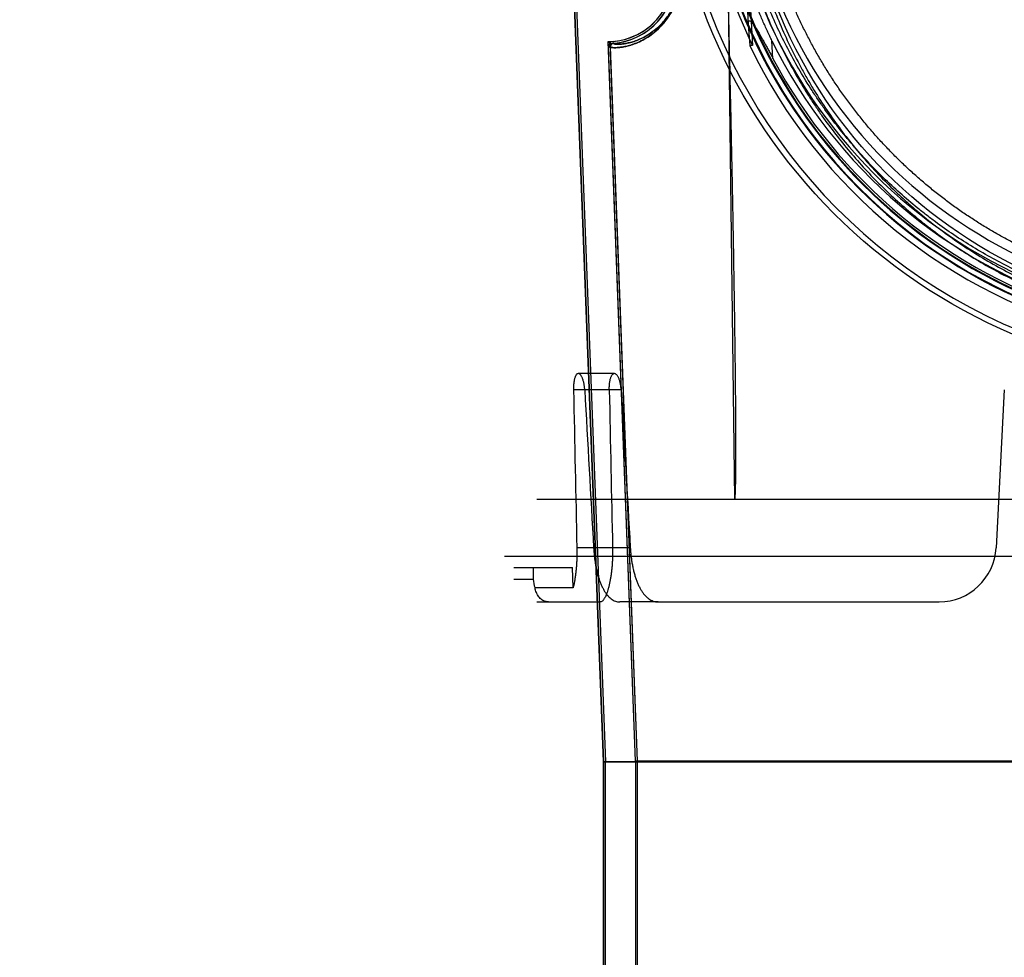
# Model space of a CAD drawing. Header units: millimetres. Extents: x 0 to 297, y 0 to 210.
# Tile 368 of 446: x 239.09 to 239.867, y 159.809 to 160.549. Entities that reach past the tile are written whole.
import ezdxf

# ---------------------------------------------------------------- set-up
doc = ezdxf.new("R2010")
doc.units = ezdxf.units.MM
doc.header["$LTSCALE"] = 16.335
doc.layers.get('0').update_dxf_attribs({"linetype": 'CONTINUOUS'})
for name, color, linetype in [('AXES_REF', 7, 'CONTINUOUS'), ('INTFCLR_1', 7, 'CONTINUOUS'), ('INTFCLR_144815', 7, 'CONTINUOUS'), ('INTFCLR_72935', 7, 'CONTINUOUS')]:
    doc.layers.add(name, color=color, linetype=linetype)

msp = doc.modelspace()

# ---------------------------------------------------------------- linework, layer by layer
at = {"color": 7, "linetype": 'Continuous'}
for radius in [8.72625, 8.7255, 8.66962]:
    msp.add_circle((241.41503, 154.41059), radius, dxfattribs=at)
msp.add_arc((241.41503, 154.41059), 8.64, 278.277129, 261.722871, dxfattribs=at)
at = {"layer": 'AXES_REF', "color": 9, "linetype": 'Continuous'}
msp.add_arc((241.41503, 154.41059), 7.96006, 94.411812, 85.588188, dxfattribs=at)
at = {"layer": 'INTFCLR_1', "color": 6, "linetype": 'Continuous'}
for p, q in [((239.50368, 161.18616), (239.55039, 159.96358)), ((239.50526, 161.18624), (239.55197, 159.96361)), ((239.5758, 159.96406), (239.55429, 160.52697)), ((239.57739, 159.96409), (239.55588, 160.52703)), ((239.55039, 159.96359), (239.55197, 159.96359)), ((239.55039, 157.56058), (239.55039, 159.96358)), ((240.54318, 159.96358), (239.55039, 159.96358)), ((239.55197, 157.56058), (239.55197, 159.96359)), ((239.5758, 159.96408), (239.5758, 159.45274)), ((239.57739, 159.96408), (239.5758, 159.96408)), ((239.57739, 159.45274), (239.57739, 159.96409)), ((240.51618, 159.96409), (239.57739, 159.96409))]:
    msp.add_line(p, q, dxfattribs=at)
at = {"layer": 'INTFCLR_1', "color": 9, "linetype": 'Continuous'}
for p, q in [((239.55834, 160.52983), (239.5582, 160.53141)), ((239.55429, 160.52697), (239.55588, 160.52703))]:
    msp.add_line(p, q, dxfattribs=at)
msp.add_circle((240.04678, 160.70159), 0.387, dxfattribs=at)
at = {"layer": 'INTFCLR_1', "color": 6, "linetype": 'Continuous'}
for centre, radius, start, end in [((239.55369, 160.58316), 0.05195, 274.98025, 2.18797), ((239.55369, 160.58316), 0.05353, 274.98025, 2.18797), ((239.55858, 160.52714), 0.00429, 94.98292, 182.192), ((239.55858, 160.52714), 0.0027, 94.9837, 182.192)]:
    msp.add_arc(centre, radius, start, end, dxfattribs=at)
at = {"layer": 'INTFCLR_1', "color": 9, "linetype": 'Continuous'}
for points, knots in [([(240.21472, 161.05916), (240.21182, 161.06057), (240.20597, 161.06333), (240.19408, 161.06857), (240.17282, 161.077), (240.14771, 161.08479), (240.12519, 161.08992), (240.11372, 161.09206), (240.1071, 161.09316), (240.09051, 161.09569), (240.0621, 161.09833), (240.02854, 161.09791), (240.00683, 161.09592), (239.99682, 161.09467), (239.99014, 161.09374), (239.97208, 161.09088), (239.94311, 161.08432), (239.91506, 161.07487), (239.89847, 161.06807), (239.8925, 161.0655), (239.88367, 161.06155), (239.86509, 161.05253), (239.83786, 161.03674), (239.8125, 161.01855), (239.79704, 161.00569), (239.7901, 160.99957), (239.78553, 160.99544), (239.77329, 160.98397), (239.75448, 160.96417), (239.73199, 160.93563), (239.71549, 160.91021), (239.70514, 160.89158), (239.69954, 160.88062), (239.69144, 160.86381), (239.68066, 160.83761), (239.67139, 160.80722), (239.66674, 160.78684), (239.66485, 160.77717), (239.66365, 160.77063), (239.66067, 160.75244), (239.65831, 160.72892), (239.65772, 160.70522), (239.65788, 160.69323), (239.65811, 160.68634), (239.65889, 160.66925), (239.66117, 160.6472), (239.6654, 160.62382), (239.66793, 160.6123), (239.6695, 160.60576), (239.67195, 160.59607), (239.67603, 160.5818), (239.68439, 160.55725), (239.69439, 160.5336), (239.70452, 160.51377), (239.71065, 160.50274), (239.72014, 160.48661), (239.73566, 160.46342), (239.75912, 160.43463), (239.77866, 160.41479), (239.79249, 160.40232), (239.80197, 160.39418), (239.81911, 160.38049), (239.84521, 160.36258), (239.86747, 160.35033), (239.87896, 160.34473)], [0, 0, 0, 0, 0.007849, 0.015756, 0.031597, 0.063481, 0.079626, 0.08777, 0.091863, 0.095966, 0.128601, 0.161144, 0.1775, 0.181606, 0.185715, 0.19389, 0.226106, 0.257861, 0.265773, 0.269729, 0.273679, 0.289316, 0.319969, 0.350132, 0.365145, 0.368898, 0.372652, 0.380132, 0.4097, 0.43901, 0.468442, 0.483336, 0.490852, 0.498397, 0.528733, 0.55969, 0.575573, 0.5796, 0.583649, 0.591766, 0.624461, 0.641049, 0.649425, 0.653635, 0.657838, 0.691042, 0.707462, 0.715648, 0.719738, 0.723825, 0.739972, 0.755825, 0.786932, 0.802323, 0.810003, 0.817649, 0.847851, 0.877797, 0.907903, 0.915501, 0.923101, 0.938303, 0.968875, 1, 1, 1, 1]), ([(239.55588, 160.52703), (239.55588, 160.52691), (239.55633, 160.52667), (239.55766, 160.52645), (239.55989, 160.52638), (239.56272, 160.52657), (239.5657, 160.52697), (239.56921, 160.52769), (239.57246, 160.52863), (239.5753, 160.52965), (239.57853, 160.53097), (239.58288, 160.53315), (239.58837, 160.53669), (239.59304, 160.54059), (239.59685, 160.54451), (239.59982, 160.54808), (239.6022, 160.55149), (239.60378, 160.55413), (239.6047, 160.55577), (239.6061, 160.55848), (239.6076, 160.56188), (239.60883, 160.56549), (239.60949, 160.56773), (239.61011, 160.57012), (239.61062, 160.57259), (239.61102, 160.57514), (239.61152, 160.57918), (239.61163, 160.58261), (239.61153, 160.58535)], [0, 0, 0, 0, 0.004155, 0.013258, 0.048124, 0.074832, 0.107709, 0.147029, 0.19327, 0.219188, 0.246971, 0.308568, 0.379479, 0.462231, 0.509062, 0.559895, 0.615695, 0.645918, 0.661702, 0.677863, 0.74665, 0.784117, 0.803779, 0.8239, 0.865545, 0.887178, 0.909299, 1, 1, 1, 1]), ([(239.55834, 160.52983), (239.55835, 160.5297), (239.55876, 160.52946), (239.56004, 160.52923), (239.56215, 160.52915), (239.56483, 160.52932), (239.56766, 160.52968), (239.57099, 160.53036), (239.57407, 160.53125), (239.57678, 160.53221), (239.57985, 160.53347), (239.58398, 160.53554), (239.58919, 160.5389), (239.59363, 160.54262), (239.59725, 160.54636), (239.60008, 160.54977), (239.60234, 160.55301), (239.60385, 160.55553), (239.60471, 160.5571), (239.60605, 160.55969), (239.60747, 160.56293), (239.60865, 160.56638), (239.60927, 160.56852), (239.60986, 160.5708), (239.61035, 160.57316), (239.61073, 160.5756), (239.6112, 160.57946), (239.61131, 160.58273), (239.61121, 160.58535)], [0, 0, 0, 0, 0.004254, 0.013361, 0.048125, 0.074728, 0.107476, 0.146652, 0.192738, 0.218577, 0.246284, 0.307736, 0.378529, 0.461213, 0.508039, 0.558891, 0.614744, 0.645007, 0.660815, 0.677003, 0.745928, 0.783485, 0.803197, 0.823372, 0.865134, 0.88683, 0.909018, 1, 1, 1, 1])]:
    msp.add_open_spline(points, degree=3, knots=knots, dxfattribs=at)
at = {"layer": 'INTFCLR_144815', "color": 9, "linetype": 'Continuous'}
for p, q in [((239.64746, 160.67709), (239.65371, 160.17059)), ((239.66269, 160.58316), (239.66467, 160.54453)), ((239.68404, 160.51804), (239.68333, 160.5319)), ((239.55913, 160.26959), (239.5305, 160.26959)), ((239.56443, 160.2568), (239.52682, 160.2568)), ((239.57159, 160.13223), (239.52946, 160.13223)), ((239.47978, 160.10759), (239.49509, 160.10759)), ((239.49778, 160.08959), (239.54788, 160.08959)), ((239.59348, 160.08959), (239.56334, 160.08959))]:
    msp.add_line(p, q, dxfattribs=at)
at = {"layer": 'INTFCLR_144815', "color": 6, "linetype": 'Continuous'}
for p, q in [((239.66514, 160.58274), (239.66793, 160.52815)), ((239.66467, 160.54455), (239.66585, 160.52814)), ((239.66793, 160.52815), (239.66654, 160.52815)), ((239.86654, 160.2568), (239.86002, 160.13223)), ((239.49792, 160.17059), (240.59564, 160.17059)), ((239.47248, 160.12559), (240.62108, 160.12559)), ((239.47978, 160.11659), (239.52593, 160.11659)), ((239.49509, 160.11659), (239.49509, 160.10759)), ((239.5265, 160.10067), (239.52593, 160.11659)), ((239.5265, 160.10067), (239.49651, 160.10067)), ((239.59348, 160.08959), (239.81508, 160.08959))]:
    msp.add_line(p, q, dxfattribs=at)
at = {"layer": 'INTFCLR_144815', "color": 9, "linetype": 'Continuous'}
msp.add_circle((240.04678, 160.71059), 0.44507, dxfattribs=at)
for centre, radius, start, end in [((240.04678, 160.71051), 0.44057, 179.98979, 0.01021), ((240.04678, 160.71079), 0.41737, 180.02823, 359.97177), ((240.04678, 160.71054), 0.41674, 179.99334, 0.00666), ((240.04678, 160.71072), 0.41287, 180.01764, 359.98236), ((240.04678, 160.71046), 0.41224, 179.98235, 0.01765)]:
    msp.add_arc(centre, radius, start, end, dxfattribs=at)
at = {"layer": 'INTFCLR_144815', "color": 6, "linetype": 'Continuous'}
for centre, radius, start, end in [((240.04678, 160.71059), 0.4005, 180.05101, 359.94899), ((240.04678, 160.71059), 0.387, 180, 360), ((240.04678, 160.71059), 0.42049, 191.28779, 205.71336), ((240.04678, 160.71059), 0.405, 206.18132, 252.99369), ((240.04678, 160.71059), 0.42237, 205.59168, 256.24143), ((240.04678, 160.71059), 0.41068, 207.96066, 253.23575), ((239.81508, 160.13459), 0.045, 270, 357), ((239.51268, 160.1076), 0.01759, 180.02581, 203.1993)]:
    msp.add_arc(centre, radius, start, end, dxfattribs=at)
for centre, major_axis, start_param, end_param in [((240.04678, 167.4069), (0, 15.10516), -4.219293, -4.209908), ((240.04678, 178.83484), (0, 22.71992), -3.754987, -3.745398), ((240.04678, 166.78911), (0, 14.17801), -4.233565, -4.223641), ((240.04678, 178.21706), (0, 21.79277), -3.74371, -3.733543)]:
    msp.add_ellipse(centre, major_axis=major_axis, ratio=0.039078, start_param=start_param, end_param=end_param, dxfattribs=at)
for points, knots in [([(240.04678, 160.33047), (240.04376, 160.33047), (240.03773, 160.33054), (240.02867, 160.33087), (240.01961, 160.33142), (240.01056, 160.33218), (240.00151, 160.33317), (239.99246, 160.33438), (239.98341, 160.33582), (239.97437, 160.33748), (239.96533, 160.33936), (239.9563, 160.34149), (239.94728, 160.34384), (239.93827, 160.34643), (239.92927, 160.34927), (239.9203, 160.35235), (239.91134, 160.35567), (239.90241, 160.35925), (239.8935, 160.36309), (239.88464, 160.36719), (239.87581, 160.37154), (239.86703, 160.37617), (239.85831, 160.38106), (239.84965, 160.38623), (239.84107, 160.39167), (239.83257, 160.39738), (239.82417, 160.40337), (239.81587, 160.40963), (239.8077, 160.41615), (239.79967, 160.42295), (239.79179, 160.42999), (239.78407, 160.43729), (239.77655, 160.44483), (239.76922, 160.45259), (239.76211, 160.46056), (239.75523, 160.46872), (239.7486, 160.47705), (239.74223, 160.48553), (239.73613, 160.49414), (239.73031, 160.50285), (239.72478, 160.51165), (239.71954, 160.5205), (239.7146, 160.5294), (239.70995, 160.53831), (239.7056, 160.54723), (239.70153, 160.55612), (239.69775, 160.565), (239.69424, 160.57384), (239.69099, 160.58264), (239.688, 160.5914), (239.68525, 160.60013), (239.68274, 160.60881), (239.68047, 160.61746), (239.67841, 160.62606), (239.67657, 160.63462), (239.67494, 160.64315), (239.67352, 160.65164), (239.67229, 160.6601), (239.67126, 160.66854), (239.67042, 160.67696), (239.66977, 160.68537), (239.6693, 160.69377), (239.66902, 160.70218), (239.66895, 160.70778), (239.66895, 160.71059)], [0, 0, 0, 0, 0.015212, 0.030431, 0.045667, 0.060928, 0.076222, 0.091556, 0.10694, 0.12238, 0.137885, 0.153462, 0.16912, 0.184865, 0.200705, 0.216645, 0.232694, 0.248855, 0.265137, 0.281542, 0.298076, 0.314741, 0.33154, 0.348474, 0.365542, 0.382744, 0.400075, 0.41753, 0.4351, 0.452774, 0.470541, 0.488383, 0.506283, 0.524217, 0.542164, 0.560097, 0.577989, 0.595814, 0.613542, 0.631149, 0.648609, 0.665902, 0.683005, 0.699898, 0.716561, 0.732992, 0.74919, 0.765164, 0.780921, 0.796475, 0.811835, 0.827015, 0.842026, 0.85688, 0.871586, 0.88616, 0.900615, 0.914969, 0.929241, 0.943448, 0.957609, 0.971743, 0.985867, 1, 1, 1, 1]), ([(239.68333, 160.5319), (239.68272, 160.53314), (239.68149, 160.53568), (239.67966, 160.53958), (239.67782, 160.5436), (239.67601, 160.54768), (239.67426, 160.55175), (239.6726, 160.55572), (239.67109, 160.55949), (239.66974, 160.56292), (239.66859, 160.56596), (239.66761, 160.5686), (239.66678, 160.57088), (239.66607, 160.57285), (239.66548, 160.57456), (239.66497, 160.57603), (239.66454, 160.5773), (239.66411, 160.57861), (239.6636, 160.57999), (239.66339, 160.58129), (239.66204, 160.58327), (239.66269, 160.58316)], [0, 0, 0, 0, 0.075027, 0.153189, 0.233499, 0.314735, 0.39538, 0.473763, 0.54807, 0.615424, 0.673892, 0.724366, 0.767948, 0.805579, 0.83806, 0.865998, 0.889909, 0.910298, 0.942105, 0.964179, 1, 1, 1, 1]), ([(239.65419, 160.17059), (239.65424, 160.17106), (239.65431, 160.17205), (239.6544, 160.17362), (239.65448, 160.17535), (239.65455, 160.17726), (239.65461, 160.17936), (239.65467, 160.18165), (239.65472, 160.18415), (239.65476, 160.18689), (239.6548, 160.18986), (239.65483, 160.1931), (239.65486, 160.19662), (239.65488, 160.20046), (239.65489, 160.20462), (239.6549, 160.20914), (239.6549, 160.21406), (239.65489, 160.21939), (239.65487, 160.22519), (239.65484, 160.23149), (239.6548, 160.23833), (239.65475, 160.24576), (239.65468, 160.25384), (239.6546, 160.26262), (239.6545, 160.27216), (239.65438, 160.28255), (239.65424, 160.29385), (239.65407, 160.30614), (239.65388, 160.31953), (239.65366, 160.33412), (239.6534, 160.35003), (239.65311, 160.36737), (239.65277, 160.38631), (239.65239, 160.40699), (239.65195, 160.42959), (239.65144, 160.45431), (239.65087, 160.48138), (239.65021, 160.51103), (239.64946, 160.54357), (239.64891, 160.56626), (239.64862, 160.57813)], [0, 0, 0, 0, 0.003464, 0.007315, 0.01157, 0.016251, 0.021384, 0.026997, 0.033127, 0.039813, 0.047097, 0.055027, 0.063654, 0.073034, 0.083227, 0.094299, 0.106326, 0.119389, 0.133577, 0.14899, 0.165735, 0.183928, 0.203697, 0.22518, 0.248542, 0.273959, 0.301612, 0.331704, 0.364474, 0.400178, 0.439092, 0.481537, 0.527863, 0.57846, 0.633761, 0.694248, 0.760453, 0.832985, 0.912555, 1, 1, 1, 1]), ([(239.66467, 160.54453), (239.66464, 160.54492), (239.66463, 160.54571), (239.66463, 160.54679), (239.66532, 160.54808), (239.66657, 160.5473), (239.66733, 160.54652), (239.66817, 160.54552), (239.66912, 160.54425), (239.67006, 160.54287), (239.67095, 160.54147), (239.67177, 160.54015), (239.67269, 160.53862), (239.67373, 160.53686), (239.67489, 160.53484), (239.67617, 160.53257), (239.67757, 160.53004), (239.67908, 160.52729), (239.68068, 160.52433), (239.68235, 160.52123), (239.68347, 160.51911), (239.68404, 160.51804)], [0, 0, 0, 0, 0.030409, 0.059898, 0.087713, 0.118481, 0.148454, 0.177709, 0.217595, 0.272065, 0.306253, 0.345939, 0.391812, 0.444478, 0.504354, 0.571663, 0.646222, 0.727417, 0.814499, 0.905994, 1, 1, 1, 1]), ([(239.5305, 160.26959), (239.53017, 160.26959), (239.52941, 160.26927), (239.52878, 160.26843), (239.52831, 160.26754), (239.52798, 160.2667), (239.52768, 160.26574), (239.52743, 160.26467), (239.52721, 160.2635), (239.52705, 160.26226), (239.52692, 160.26096), (239.52684, 160.2596), (239.5268, 160.25821), (239.52681, 160.25727), (239.52682, 160.2568)], [0, 0, 0, 0, 0.070995, 0.162947, 0.220134, 0.284667, 0.356581, 0.434948, 0.519265, 0.608711, 0.702456, 0.799626, 0.899093, 1, 1, 1, 1]), ([(239.53569, 160.2568), (239.53566, 160.25726), (239.5356, 160.25817), (239.53545, 160.25953), (239.53525, 160.26085), (239.53501, 160.26213), (239.53472, 160.26334), (239.5344, 160.26449), (239.53403, 160.26556), (239.53364, 160.26652), (239.53322, 160.26735), (239.53271, 160.26819), (239.532, 160.26909), (239.53115, 160.26959), (239.53066, 160.26959)], [0, 0, 0, 0, 0.0962, 0.190631, 0.283722, 0.374118, 0.461022, 0.54387, 0.622044, 0.694481, 0.759635, 0.816851, 0.898173, 1, 1, 1, 1]), ([(239.55504, 160.2568), (239.55503, 160.25727), (239.55503, 160.25821), (239.55507, 160.25961), (239.55516, 160.26097), (239.55529, 160.26227), (239.55547, 160.26351), (239.5557, 160.26467), (239.55597, 160.26574), (239.55629, 160.2667), (239.55664, 160.26754), (239.55713, 160.26843), (239.55781, 160.26928), (239.55861, 160.26959), (239.55896, 160.26959)], [0, 0, 0, 0, 0.100465, 0.199367, 0.295806, 0.38867, 0.477251, 0.560814, 0.638569, 0.710087, 0.774495, 0.831939, 0.925614, 1, 1, 1, 1]), ([(239.56443, 160.2568), (239.56441, 160.25725), (239.56434, 160.25816), (239.56418, 160.2595), (239.56398, 160.26081), (239.56373, 160.26208), (239.56343, 160.26329), (239.56309, 160.26444), (239.56272, 160.2655), (239.5623, 160.26646), (239.56186, 160.26731), (239.56131, 160.26817), (239.56054, 160.2691), (239.55965, 160.26959), (239.55913, 160.26959)], [0, 0, 0, 0, 0.094333, 0.186969, 0.278449, 0.367421, 0.453162, 0.535157, 0.612862, 0.685186, 0.750546, 0.809328, 0.894703, 1, 1, 1, 1]), ([(239.52946, 160.13223), (239.52949, 160.13105), (239.52951, 160.12869), (239.52947, 160.12517), (239.52935, 160.12171), (239.52915, 160.11832), (239.52887, 160.11503), (239.52853, 160.11185), (239.52811, 160.10882), (239.52764, 160.10594), (239.52711, 160.10324), (239.52671, 160.1015), (239.5265, 160.10067)], [0, 0, 0, 0, 0.111971, 0.222747, 0.331945, 0.438969, 0.542937, 0.643665, 0.740168, 0.832078, 0.91891, 1, 1, 1, 1]), ([(239.54268, 160.13223), (239.54274, 160.13106), (239.54291, 160.12874), (239.54326, 160.12529), (239.5437, 160.12188), (239.54425, 160.11857), (239.54488, 160.11535), (239.54562, 160.11224), (239.54645, 160.10925), (239.54738, 160.10642), (239.54839, 160.10378), (239.54949, 160.10129), (239.55069, 160.09899), (239.55199, 160.09689), (239.55337, 160.09503), (239.55485, 160.09341), (239.55642, 160.09204), (239.55806, 160.09095), (239.55978, 160.09017), (239.56154, 160.08969), (239.56274, 160.08959), (239.56334, 160.08959)], [0, 0, 0, 0, 0.068908, 0.137058, 0.204518, 0.27085, 0.334779, 0.397616, 0.459127, 0.517438, 0.572505, 0.625918, 0.677609, 0.725149, 0.770874, 0.813793, 0.854336, 0.8929, 0.929663, 0.964746, 1, 1, 1, 1]), ([(239.5576, 160.13223), (239.55762, 160.13107), (239.55764, 160.12876), (239.55759, 160.12533), (239.55747, 160.12196), (239.55726, 160.11866), (239.55698, 160.11547), (239.55664, 160.11238), (239.55622, 160.10941), (239.55574, 160.10657), (239.5552, 160.1039), (239.55461, 160.10141), (239.55398, 160.09911), (239.55331, 160.09705), (239.55264, 160.09527), (239.55199, 160.09381), (239.55139, 160.09267), (239.5508, 160.09173), (239.55018, 160.09091), (239.54948, 160.09021), (239.54871, 160.08972), (239.54814, 160.08959), (239.54788, 160.08959)], [0, 0, 0, 0, 0.077154, 0.152964, 0.227738, 0.300925, 0.37162, 0.440524, 0.506962, 0.570552, 0.631106, 0.687879, 0.740292, 0.788752, 0.831762, 0.86666, 0.89415, 0.917194, 0.940051, 0.962156, 0.98249, 1, 1, 1, 1]), ([(239.57159, 160.13223), (239.57166, 160.13109), (239.57183, 160.1288), (239.57218, 160.1254), (239.57264, 160.12205), (239.5732, 160.11876), (239.57386, 160.11555), (239.57462, 160.11245), (239.57548, 160.10947), (239.57645, 160.10663), (239.57752, 160.10394), (239.5787, 160.10143), (239.57997, 160.09911), (239.58134, 160.09699), (239.58281, 160.09511), (239.58438, 160.09347), (239.58605, 160.09209), (239.5878, 160.09099), (239.58963, 160.09019), (239.59154, 160.0897), (239.59283, 160.08959), (239.59348, 160.08959)], [0, 0, 0, 0, 0.06661, 0.132711, 0.19824, 0.262977, 0.326101, 0.387982, 0.44796, 0.505979, 0.562102, 0.615508, 0.666833, 0.71539, 0.761566, 0.805358, 0.846867, 0.886652, 0.924856, 0.962476, 1, 1, 1, 1]), ([(239.50721, 160.08959), (239.50675, 160.08959), (239.50589, 160.08965), (239.50459, 160.08994), (239.50326, 160.09043), (239.50187, 160.09122), (239.50052, 160.09232), (239.49931, 160.09368), (239.49829, 160.09524), (239.49748, 160.09695), (239.49688, 160.09877), (239.49661, 160.10003), (239.49651, 160.10067)], [0, 0, 0, 0, 0.081313, 0.15473, 0.237219, 0.333868, 0.438394, 0.546741, 0.658619, 0.770417, 0.88402, 1, 1, 1, 1])]:
    msp.add_open_spline(points, degree=3, knots=knots, dxfattribs=at)
at = {"layer": 'INTFCLR_144815', "color": 9, "linetype": 'Continuous'}
for points, knots in [([(239.64768, 160.7019), (239.64797, 160.68901), (239.64974, 160.6634), (239.65589, 160.62553), (239.66305, 160.59781), (239.66884, 160.57971), (239.67294, 160.56784), (239.68073, 160.54757), (239.69369, 160.51961), (239.70751, 160.49567), (239.71754, 160.48035), (239.72442, 160.47035), (239.73694, 160.45337), (239.75639, 160.43038), (239.77781, 160.4092), (239.7938, 160.39541), (239.80325, 160.3878), (239.81766, 160.37674), (239.84021, 160.36136), (239.87217, 160.34361), (239.90029, 160.33125), (239.92072, 160.32394), (239.93268, 160.32014), (239.95082, 160.31485), (239.97861, 160.30854), (240.00376, 160.30534), (240.01643, 160.30435)], [0, 0, 0, 0, 0.065113, 0.129395, 0.193439, 0.209443, 0.225338, 0.256842, 0.319031, 0.380741, 0.396155, 0.411501, 0.442018, 0.50265, 0.563324, 0.593891, 0.609235, 0.624547, 0.685602, 0.746842, 0.808889, 0.840435, 0.856339, 0.872234, 0.935843, 1, 1, 1, 1]), ([(240.01664, 160.31301), (240.00406, 160.31398), (239.9791, 160.3171), (239.95149, 160.32328), (239.93347, 160.32846), (239.9216, 160.33217), (239.90132, 160.33932), (239.87341, 160.3514), (239.84168, 160.36876), (239.81927, 160.3838), (239.80497, 160.39463), (239.79559, 160.40207), (239.77973, 160.41556), (239.75847, 160.43625), (239.73916, 160.45875), (239.72673, 160.47536), (239.7199, 160.48514), (239.70995, 160.50012), (239.69625, 160.52352), (239.68339, 160.55087), (239.67566, 160.5707), (239.6716, 160.58231), (239.66585, 160.6), (239.65876, 160.6271), (239.65267, 160.66413), (239.65092, 160.68918), (239.65063, 160.70179)], [0, 0, 0, 0, 0.064671, 0.128756, 0.144762, 0.160775, 0.192524, 0.254924, 0.31644, 0.377694, 0.393042, 0.408418, 0.439031, 0.499732, 0.560307, 0.590764, 0.606072, 0.621444, 0.682935, 0.744836, 0.776171, 0.791975, 0.807884, 0.871519, 0.935357, 1, 1, 1, 1])]:
    msp.add_open_spline(points, degree=3, knots=knots, dxfattribs=at)
at = {"layer": 'INTFCLR_72935', "color": 6, "linetype": 'Continuous'}
for p, q in [((239.55039, 159.96358), (239.50368, 161.18616)), ((239.50526, 161.1862), (239.55197, 159.96359)), ((239.5758, 159.96408), (239.55413, 160.53121)), ((239.55578, 160.52966), (239.55467, 160.5307)), ((239.57739, 159.96409), (239.55578, 160.52966)), ((239.55038, 159.96359), (239.55197, 159.96359)), ((239.55039, 159.96358), (239.55039, 157.56058)), ((239.55039, 159.96358), (240.54318, 159.96358)), ((239.55197, 157.56058), (239.55197, 159.96361)), ((239.57739, 159.96408), (239.5758, 159.96408)), ((239.5758, 159.96406), (239.5758, 159.4485)), ((239.57739, 159.45011), (239.57739, 159.96409)), ((239.57739, 159.96409), (240.51618, 159.96409))]:
    msp.add_line(p, q, dxfattribs=at)
for radius, start in [(0.05195, 270.48076), (0.05353, 272.23011)]:
    msp.add_arc((239.55369, 160.58316), radius, start, 2.18797, dxfattribs=at)
at = {"layer": 'INTFCLR_72935', "color": 9, "linetype": 'Continuous'}
for points, knots in [([(239.61153, 160.58535), (239.61158, 160.58396), (239.61158, 160.58121), (239.6113, 160.57715), (239.61076, 160.57326), (239.60999, 160.56957), (239.60904, 160.5661), (239.60761, 160.56193), (239.60557, 160.55726), (239.60319, 160.55306), (239.60122, 160.55008), (239.5993, 160.54746), (239.59732, 160.54507), (239.59529, 160.54291), (239.59251, 160.54015), (239.5884, 160.53671), (239.58292, 160.53317), (239.57856, 160.53099), (239.57533, 160.52966), (239.57247, 160.52863), (239.56977, 160.52785), (239.56723, 160.52729), (239.56507, 160.52688), (239.56269, 160.52657), (239.55986, 160.52638), (239.55765, 160.52645), (239.55632, 160.52667), (239.55588, 160.52691), (239.55588, 160.52703)], [0, 0, 0, 0, 0.046064, 0.090793, 0.134248, 0.175851, 0.215279, 0.252837, 0.321532, 0.383326, 0.412115, 0.439479, 0.490564, 0.514518, 0.537444, 0.619977, 0.690935, 0.752702, 0.780565, 0.806477, 0.852828, 0.873452, 0.892446, 0.925513, 0.952246, 0.986908, 0.995899, 1, 1, 1, 1]), ([(239.61125, 160.58316), (239.61125, 160.58256), (239.61122, 160.58066), (239.611, 160.57752), (239.61048, 160.5738), (239.60975, 160.57028), (239.60885, 160.56697), (239.60749, 160.56298), (239.60555, 160.55852), (239.60329, 160.55451), (239.60141, 160.55167), (239.59959, 160.54917), (239.5977, 160.54689), (239.59577, 160.54483), (239.59313, 160.5422), (239.58923, 160.53893), (239.58401, 160.53555), (239.57988, 160.53348), (239.5768, 160.53222), (239.57409, 160.53125), (239.57152, 160.53051), (239.56911, 160.52998), (239.56706, 160.5296), (239.56481, 160.52932), (239.56212, 160.52915), (239.56002, 160.52924), (239.55875, 160.52946), (239.55834, 160.5297), (239.55834, 160.52983)], [0, 0, 0, 0, 0.021342, 0.067378, 0.1121, 0.15491, 0.195465, 0.234105, 0.304718, 0.368214, 0.39779, 0.425895, 0.478324, 0.502912, 0.526428, 0.611044, 0.683733, 0.746978, 0.775479, 0.801974, 0.84938, 0.870465, 0.889877, 0.923677, 0.950998, 0.986461, 0.995691, 1, 1, 1, 1])]:
    msp.add_open_spline(points, degree=3, knots=knots, dxfattribs=at)
at = {"layer": 'INTFCLR_72935', "color": 6, "linetype": 'Continuous'}
msp.add_open_spline([(239.55834, 160.52983), (239.55784, 160.52978), (239.55652, 160.52929), (239.55585, 160.52786), (239.55588, 160.52703)], degree=3, knots=[0, 0, 0, 0, 0.378333, 1, 1, 1, 1], dxfattribs=at)

doc.saveas('drawing.dxf')
